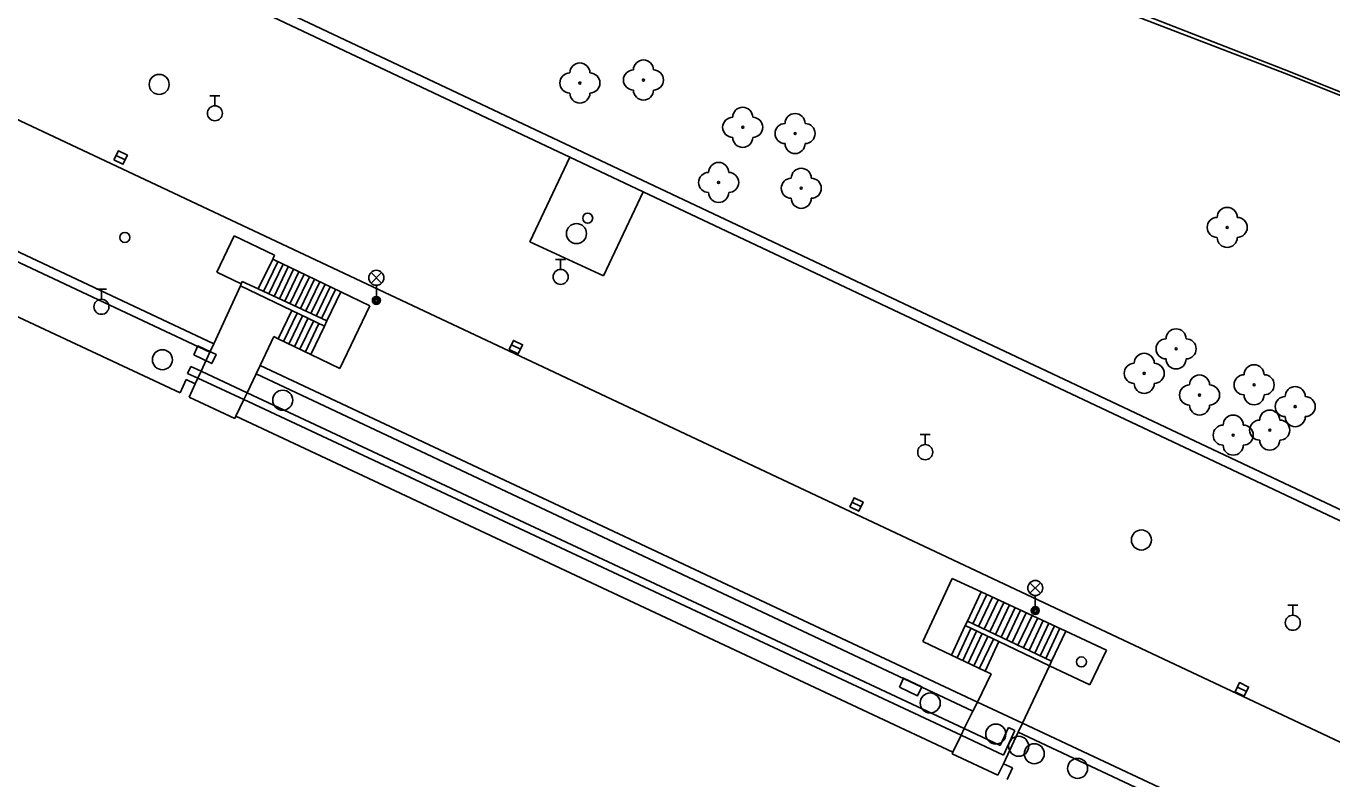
# Model space of a CAD drawing. Extents: x -600309 to -598967, y -1161267 to -1160292.
# Drawn here: x -600221.8 to -600156.7, y -1161140.8 to -1161103.3 of the extents above; entities that cross this region are included whole.
import ezdxf

# ---------------------------------------------------------------- set-up
doc = ezdxf.new("R2010")
doc.units = 0
for name, color, linetype in [('Level 10', 7, 'Continuous'), ('Level 11', 7, 'Continuous'), ('Level 22', 7, 'Continuous'), ('Level 24', 7, 'Continuous'), ('Level 27', 7, 'Continuous'), ('Level 28', 7, 'Continuous'), ('Level 31', 7, 'Continuous'), ('Level 33', 7, 'Continuous'), ('Level 5', 7, 'Continuous'), ('Level 7', 7, 'Continuous')]:
    doc.layers.add(name, color=color, linetype=linetype)

msp = doc.modelspace()

# ---------------------------------------------------------------- linework, layer by layer
at = {"layer": 'Level 10'}
for points in [[(-600194.6599, -1161109.84), (-600238.46, -1161089.1599)], [(-600223.79, -1161107.23), (-600099.29, -1161165.83)], [(-600191, -1161111.57), (-600194.6599, -1161109.84)], [(-600151.25, -1161130.33), (-600191, -1161111.57)]]:
    msp.add_lwpolyline(points, dxfattribs=at)
at = {"layer": 'Level 11'}
for points in [[(-600238.2, -1161088.73), (-600151.04, -1161129.87)], [(-600194.6599, -1161109.84), (-600196.65, -1161114.06)], [(-600192.98, -1161115.76), (-600191, -1161111.57)], [(-600211.4, -1161113.76), (-600212.27, -1161115.57)], [(-600209.39, -1161114.7199), (-600211.4, -1161113.76)], [(-600196.65, -1161114.06), (-600192.98, -1161115.76)], [(-600210.2, -1161116.4099), (-600209.48, -1161114.92)], [(-600209.2199, -1161115.05), (-600209.93, -1161116.53)], [(-600209.48, -1161114.92), (-600209.39, -1161114.7199)], [(-600209.48, -1161114.92), (-600206.08, -1161116.55)], [(-600212.27, -1161115.57), (-600211.05, -1161116.15)], [(-600208.96, -1161115.17), (-600209.67, -1161116.6599)], [(-600208.7, -1161115.3), (-600209.4099, -1161116.78)], [(-600208.44, -1161115.42), (-600209.14, -1161116.9)], [(-600208.17, -1161115.55), (-600208.88, -1161117.02)], [(-600207.9099, -1161115.68), (-600208.62, -1161117.15)], [(-600212.42, -1161119.14), (-600211.09, -1161116.26)], [(-600207.65, -1161115.8), (-600208.36, -1161117.27)], [(-600207.39, -1161115.93), (-600208.09, -1161117.39)], [(-600207.13, -1161116.05), (-600207.83, -1161117.51)], [(-600206.87, -1161116.18), (-600207.57, -1161117.64)], [(-600206.61, -1161116.3), (-600207.31, -1161117.76)], [(-600206.34, -1161116.43), (-600207.04, -1161117.88)], [(-600206.08, -1161116.55), (-600206.78, -1161118)], [(-600206.08, -1161116.55), (-600204.63, -1161117.25)], [(-600208.53, -1161117.49), (-600209.21, -1161118.9)], [(-600208.26, -1161117.62), (-600208.94, -1161119.03)], [(-600204.63, -1161117.25), (-600206.13, -1161120.38)], [(-600207.99, -1161117.75), (-600208.67, -1161119.1599)], [(-600207.7199, -1161117.88), (-600208.39, -1161119.29)], [(-600207.45, -1161118.01), (-600208.12, -1161119.42)], [(-600207.17, -1161118.14), (-600207.85, -1161119.55)], [(-600206.9, -1161118.27), (-600207.58, -1161119.68)], [(-600209.43, -1161118.79), (-600210.11, -1161120.2199)], [(-600209.21, -1161118.9), (-600209.43, -1161118.79)], [(-600207.58, -1161119.68), (-600209.21, -1161118.9)], [(-600213.05, -1161120.51), (-600212.62, -1161119.56)], [(-600206.13, -1161120.38), (-600207.58, -1161119.68)], [(-600213.7199, -1161120.62), (-600213.56, -1161120.27)], [(-600213.21, -1161120.86), (-600213.7199, -1161120.62)], [(-600213.56, -1161120.27), (-600213.05, -1161120.51)], [(-600213.35, -1161121.15), (-600213.21, -1161120.86)], [(-600213.21, -1161120.86), (-600213.05, -1161120.51)], [(-600210.9099, -1161121.93), (-600213.21, -1161120.86)], [(-600213.05, -1161120.51), (-600210.75, -1161121.59)], [(-600210.31, -1161120.65), (-600210.75, -1161121.59)], [(-600210.9099, -1161121.93), (-600211.31, -1161122.76)], [(-600210.75, -1161121.59), (-600210.9099, -1161121.93)], [(-600175.15, -1161138.67), (-600210.9099, -1161121.93)], [(-600210.75, -1161121.59), (-600174.99, -1161138.34)], [(-600177.06, -1161134), (-600175.6, -1161130.85)], [(-600175.6, -1161130.85), (-600174.15, -1161131.52)], [(-600174.83, -1161132.98), (-600174.15, -1161131.52)], [(-600174.56, -1161133.11), (-600173.87, -1161131.65)], [(-600174.28, -1161133.24), (-600173.59, -1161131.78)], [(-600174.15, -1161131.52), (-600169.92, -1161133.4699)], [(-600174, -1161133.37), (-600173.3, -1161131.9099)], [(-600173.7199, -1161133.51), (-600173.02, -1161132.04)], [(-600173.44, -1161133.64), (-600172.74, -1161132.17)], [(-600173.1599, -1161133.77), (-600172.46, -1161132.3)], [(-600172.88, -1161133.9099), (-600172.18, -1161132.43)], [(-600172.6, -1161134.04), (-600171.9, -1161132.56)], [(-600175.63, -1161134.67), (-600174.94, -1161133.2)], [(-600172.32, -1161134.17), (-600171.61, -1161132.69)], [(-600172.04, -1161134.31), (-600171.33, -1161132.82)], [(-600171.76, -1161134.44), (-600171.05, -1161132.95)], [(-600171.48, -1161134.57), (-600170.77, -1161133.08)], [(-600171.2, -1161134.71), (-600170.49, -1161133.21)], [(-600175.35, -1161134.81), (-600174.6599, -1161133.34)], [(-600175.07, -1161134.94), (-600174.38, -1161133.4699)], [(-600174.79, -1161135.07), (-600174.1, -1161133.6)], [(-600174.51, -1161135.2), (-600173.82, -1161133.74)], [(-600174.23, -1161135.33), (-600173.54, -1161133.87)], [(-600170.92, -1161134.84), (-600170.23, -1161133.33)], [(-600169.92, -1161133.4699), (-600170.64, -1161134.98)], [(-600167.9, -1161134.43), (-600169.92, -1161133.4699)], [(-600175.63, -1161134.67), (-600177.06, -1161134)], [(-600173.95, -1161135.4699), (-600173.26, -1161134)], [(-600168.73, -1161136.1599), (-600167.9, -1161134.43)], [(-600173.95, -1161135.4699), (-600175.63, -1161134.67)], [(-600170.74, -1161135.2), (-600172.09, -1161138.07)], [(-600170.74, -1161135.2), (-600168.73, -1161136.1599)], [(-600174.34, -1161137.02), (-600173.65, -1161135.61)], [(-600173.65, -1161135.61), (-600173.95, -1161135.4699)], [(-600172.09, -1161138.07), (-600174.34, -1161137.02)], [(-600174.56, -1161137.46), (-600174.99, -1161138.34)], [(-600174.99, -1161138.34), (-600175.15, -1161138.67)], [(-600174.99, -1161138.34), (-600173.21, -1161139.18)], [(-600173.21, -1161139.18), (-600172.79, -1161138.29)], [(-600172.4699, -1161138.44), (-600173.04, -1161139.6599)], [(-600172.79, -1161138.29), (-600172.4699, -1161138.44)], [(-600175.15, -1161138.67), (-600175.57, -1161139.52)], [(-600173.04, -1161139.6599), (-600175.15, -1161138.67)], [(-600173.04, -1161140.09), (-600172.3, -1161138.52)]]:
    msp.add_lwpolyline(points, dxfattribs=at)
at = {"layer": 'Level 22'}
for centre in [(-600194.1599, -1161106.14), (-600190.99, -1161105.99), (-600186.04, -1161108.35), (-600183.43, -1161108.6599), (-600187.24, -1161111.1), (-600183.12, -1161111.39), (-600161.88, -1161113.34), (-600164.43, -1161119.4), (-600166.02, -1161120.62), (-600160.54, -1161121.19), (-600163.26, -1161121.7), (-600158.49, -1161122.28), (-600159.76, -1161123.45), (-600161.58, -1161123.7)]:
    msp.add_circle(centre, 0.05, dxfattribs=at)
for centre, start, end in [((-600194.1599, -1161105.64), 0, 180), ((-600190.99, -1161105.49), 0, 180), ((-600194.6599, -1161106.14), 90, 270), ((-600193.6599, -1161106.14), 270, 90), ((-600191.49, -1161105.99), 90, 270), ((-600190.49, -1161105.99), 270, 90), ((-600190.99, -1161106.49), 180, 0), ((-600194.1599, -1161106.64), 180, 0), ((-600186.54, -1161108.35), 90, 270), ((-600186.04, -1161107.85), 0, 180), ((-600185.54, -1161108.35), 270, 90), ((-600183.43, -1161108.1599), 0, 180), ((-600183.93, -1161108.6599), 90, 270), ((-600182.93, -1161108.6599), 270, 90), ((-600186.04, -1161108.85), 180, 0), ((-600183.43, -1161109.1599), 180, 0), ((-600187.24, -1161110.6), 0, 180), ((-600183.12, -1161110.89), 0, 180), ((-600187.74, -1161111.1), 90, 270), ((-600186.74, -1161111.1), 270, 90), ((-600183.62, -1161111.39), 90, 270), ((-600182.62, -1161111.39), 270, 90), ((-600187.24, -1161111.6), 180, 0), ((-600183.12, -1161111.89), 180, 0), ((-600161.88, -1161112.84), 0, 180), ((-600162.38, -1161113.34), 90, 270), ((-600161.38, -1161113.34), 270, 90), ((-600161.88, -1161113.84), 180, 0), ((-600164.93, -1161119.4), 90, 270), ((-600164.43, -1161118.9), 0, 180), ((-600163.93, -1161119.4), 270, 90), ((-600166.52, -1161120.62), 90, 270), ((-600166.02, -1161120.12), 0, 180), ((-600165.52, -1161120.62), 270, 90), ((-600164.43, -1161119.9), 180, 0), ((-600160.54, -1161120.69), 0, 180), ((-600163.26, -1161121.2), 0, 180), ((-600161.04, -1161121.19), 90, 270), ((-600160.04, -1161121.19), 270, 90), ((-600166.02, -1161121.12), 180, 0), ((-600163.76, -1161121.7), 90, 270), ((-600162.76, -1161121.7), 270, 90), ((-600158.49, -1161121.78), 0, 180), ((-600163.26, -1161122.2), 180, 0), ((-600160.54, -1161121.69), 180, 0), ((-600158.99, -1161122.28), 90, 270), ((-600157.99, -1161122.28), 270, 90), ((-600161.58, -1161123.2), 0, 180), ((-600159.76, -1161122.95), 0, 180), ((-600158.49, -1161122.78), 180, 0), ((-600162.08, -1161123.7), 90, 270), ((-600161.08, -1161123.7), 270, 90), ((-600160.26, -1161123.45), 90, 270), ((-600159.26, -1161123.45), 270, 90), ((-600159.76, -1161123.95), 180, 0), ((-600161.58, -1161124.2), 180, 0)]:
    msp.add_arc(centre, 0.5, start, end, dxfattribs=at)
at = {"layer": 'Level 24'}
for points in [[(-600213.4189, -1161119.7035), (-600212.5139, -1161120.129), (-600212.3011, -1161119.6765), (-600213.2061, -1161119.251)], [(-600178.2289, -1161136.2735), (-600177.3239, -1161136.699), (-600177.1111, -1161136.2465), (-600178.0161, -1161135.821)]]:
    msp.add_lwpolyline(points, close=True, dxfattribs=at)
at = {"layer": 'Level 27'}
for p, q in [((-600217.2841, -1161109.7492), (-600216.8359, -1161109.9708)), ((-600197.5764, -1161119.2041), (-600197.1236, -1161119.4159)), ((-600180.5956, -1161127.0523), (-600180.1444, -1161127.2675)), ((-600161.3747, -1161136.2704), (-600160.9253, -1161136.4896))]:
    msp.add_line(p, q, dxfattribs=at)
for points in [[(-600217.3949, -1161109.9734), (-600216.9466, -1161110.1949), (-600216.7251, -1161109.7466), (-600217.1734, -1161109.5251)], [(-600197.6824, -1161119.4305), (-600197.2295, -1161119.6424), (-600197.0176, -1161119.1895), (-600197.4705, -1161118.9776)], [(-600180.7033, -1161127.2779), (-600180.252, -1161127.4932), (-600180.0367, -1161127.0419), (-600180.488, -1161126.8266)], [(-600161.4843, -1161136.4951), (-600161.0349, -1161136.7143), (-600160.8157, -1161136.2649), (-600161.2651, -1161136.0457)]]:
    msp.add_lwpolyline(points, close=True, dxfattribs=at)
for centre in [(-600215.14, -1161106.21), (-600194.33, -1161113.65), (-600214.98, -1161119.94), (-600208.98, -1161121.96), (-600166.1599, -1161128.93), (-600176.69, -1161137.06), (-600173.42, -1161138.61), (-600172.28, -1161139.2199), (-600171.5, -1161139.59), (-600169.34, -1161140.32)]:
    msp.add_circle(centre, 0.5, dxfattribs=at)
at = {"layer": 'Level 28'}
for p, q in [((-600212.61, -1161106.775), (-600212.11, -1161106.775)), ((-600212.36, -1161107.275), (-600212.36, -1161106.775)), ((-600195.37, -1161114.935), (-600194.87, -1161114.935)), ((-600195.12, -1161115.435), (-600195.12, -1161114.935)), ((-600218.27, -1161116.425), (-600217.77, -1161116.425)), ((-600218.02, -1161116.925), (-600218.02, -1161116.425)), ((-600177.19, -1161123.675), (-600176.69, -1161123.675)), ((-600176.94, -1161124.175), (-600176.94, -1161123.675)), ((-600158.86, -1161132.185), (-600158.36, -1161132.185)), ((-600158.61, -1161132.685), (-600158.61, -1161132.185))]:
    msp.add_line(p, q, dxfattribs=at)
for centre, radius in [((-600212.36, -1161107.65), 0.375), ((-600216.85, -1161113.84), 0.25), ((-600195.12, -1161115.81), 0.375), ((-600218.02, -1161117.3), 0.375), ((-600176.94, -1161124.55), 0.375), ((-600158.61, -1161133.06), 0.375), ((-600169.15, -1161135.01), 0.25)]:
    msp.add_circle(centre, radius, dxfattribs=at)
at = {"layer": 'Level 31'}
msp.add_circle((-600193.77, -1161112.88), 0.25, dxfattribs=at)
at = {"layer": 'Level 33'}
for p, q in [((-600204.575, -1161116.12), (-600204.045, -1161115.59)), ((-600204.575, -1161115.59), (-600204.045, -1161116.12)), ((-600204.31, -1161116.23), (-600204.31, -1161116.98)), ((-600171.715, -1161131.59), (-600171.185, -1161131.06)), ((-600171.715, -1161131.06), (-600171.185, -1161131.59)), ((-600171.45, -1161131.7), (-600171.45, -1161132.45))]:
    msp.add_line(p, q, dxfattribs=at)
for centre, radius in [((-600204.31, -1161115.855), 0.375), ((-600204.31, -1161116.98), 0.2), ((-600204.31, -1161116.98), 0.1445), ((-600204.31, -1161116.98), 0.0876), ((-600171.45, -1161131.325), 0.375), ((-600171.45, -1161132.45), 0.2), ((-600171.45, -1161132.45), 0.1445), ((-600171.45, -1161132.45), 0.0876)]:
    msp.add_circle(centre, radius, dxfattribs=at)
at = {"layer": 'Level 5'}
for points in [[(-600227.86, -1161115.1599), (-600214.1, -1161121.59)], [(-600213.79, -1161120.93), (-600214.1, -1161121.59)], [(-600213.79, -1161120.93), (-600213.35, -1161121.15)], [(-600213.35, -1161121.15), (-600213.65, -1161121.8)], [(-600213.65, -1161121.8), (-600211.36, -1161122.87)], [(-600211.31, -1161122.76), (-600211.36, -1161122.87)], [(-600211.31, -1161122.76), (-600175.57, -1161139.52)], [(-600175.57, -1161139.52), (-600175.6, -1161139.59)], [(-600175.6, -1161139.59), (-600173.31, -1161140.6599)], [(-600173.04, -1161140.09), (-600173.31, -1161140.6599)], [(-600173.04, -1161140.09), (-600172.58, -1161140.3)], [(-600172.58, -1161140.3), (-600172.85, -1161140.87)]]:
    msp.add_lwpolyline(points, dxfattribs=at)
at = {"layer": 'Level 7'}
for points in [[(-600181.35, -1161096.75), (-600158.74, -1161105.59)], [(-600181.45, -1161097.03), (-600158.8, -1161105.73)], [(-600158.8, -1161105.73), (-600136.38, -1161114.71)], [(-600158.74, -1161105.59), (-600136.33, -1161114.57)], [(-600229.49, -1161111.12), (-600212.42, -1161119.14)], [(-600212.62, -1161119.56), (-600226.81, -1161112.89)], [(-600211.09, -1161116.26), (-600211.05, -1161116.15)], [(-600208.53, -1161117.49), (-600211.09, -1161116.26)], [(-600211.05, -1161116.15), (-600211, -1161116.04)], [(-600211, -1161116.04), (-600210.2, -1161116.4099)], [(-600210.2, -1161116.4099), (-600206.78, -1161118)], [(-600206.9, -1161118.27), (-600208.53, -1161117.49)], [(-600206.78, -1161118), (-600206.9, -1161118.27)], [(-600212.42, -1161119.14), (-600212.62, -1161119.56)], [(-600210.31, -1161120.65), (-600210.11, -1161120.2199)], [(-600210.11, -1161120.2199), (-600174.34, -1161137.02)], [(-600174.56, -1161137.46), (-600210.31, -1161120.65)], [(-600174.83, -1161132.98), (-600174.94, -1161133.2)], [(-600174.94, -1161133.2), (-600173.26, -1161134)], [(-600170.64, -1161134.98), (-600174.83, -1161132.98)], [(-600173.26, -1161134), (-600170.74, -1161135.2)], [(-600170.64, -1161134.98), (-600170.74, -1161135.2)], [(-600174.34, -1161137.02), (-600174.56, -1161137.46)], [(-600172.3, -1161138.52), (-600172.09, -1161138.07)], [(-600172.09, -1161138.07), (-600157.93, -1161144.7199)], [(-600158.13, -1161145.18), (-600172.3, -1161138.52)]]:
    msp.add_lwpolyline(points, dxfattribs=at)

doc.saveas('drawing.dxf')
